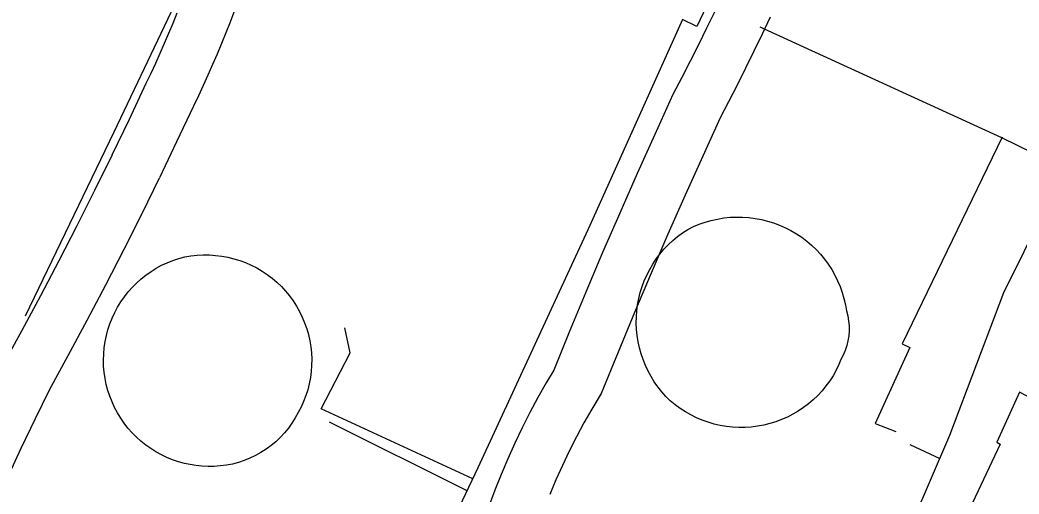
# Model space of a CAD drawing. Extents: x 3704301 to 3742427, y 506229 to 532009.
# Drawn here: x 3721668 to 3722237, y 524525 to 524795 of the extents above; entities that cross this region are included whole.
import ezdxf

# ---------------------------------------------------------------- set-up
doc = ezdxf.new("R2010")
doc.units = 0
for name, color, linetype in [('V-DOMW-TANK', 7, 'Continuous'), ('V-ROAD-CNTR', 7, 'Continuous'), ('V-UTIL-LINE', 7, 'Continuous')]:
    doc.layers.add(name, color=color, linetype=linetype)

msp = doc.modelspace()

# ---------------------------------------------------------------- linework, layer by layer
at = {"layer": 'V-DOMW-TANK'}
for points in [[(3722138.45, 524629.19), (3722139.16, 524626.43), (3722139.65, 524623.61), (3722139.91, 524620.76), (3722139.93, 524617.9), (3722139.72, 524615.04), (3722139.28, 524612.21), (3722138.6, 524609.43), (3722137.71, 524606.71), (3722136.59, 524604.07), (3722135.27, 524601.54), (3722134.13, 524598.59), (3722132.56, 524595.39), (3722130.8, 524592.28), (3722128.88, 524589.28), (3722126.77, 524586.41), (3722124.5, 524583.65), (3722122.08, 524581.04), (3722119.51, 524578.57), (3722116.8, 524576.25), (3722113.96, 524574.1), (3722110.99, 524572.11), (3722107.92, 524570.3), (3722104.75, 524568.68), (3722101.48, 524567.24), (3722098.14, 524565.99), (3722094.74, 524564.95), (3722091.27, 524564.1), (3722087.76, 524563.45), (3722084.23, 524563.01), (3722080.67, 524562.78), (3722077.1, 524562.76), (3722073.54, 524562.94), (3722070, 524563.33), (3722066.48, 524563.93), (3722063, 524564.73), (3722059.58, 524565.73), (3722056.23, 524566.93), (3722052.94, 524568.32), (3722049.75, 524569.91), (3722046.65, 524571.67), (3722043.66, 524573.62), (3722040.79, 524575.73), (3722038.05, 524578.01), (3722035.55, 524580.52), (3722033.19, 524583.16), (3722030.99, 524585.94), (3722028.96, 524588.83), (3722027.08, 524591.84), (3722025.39, 524594.95), (3722023.88, 524598.15), (3722022.55, 524601.43), (3722021.41, 524604.78), (3722020.47, 524608.2), (3722019.72, 524611.66), (3722019.17, 524615.15), (3722018.83, 524618.68), (3722018.68, 524622.21), (3722018.73, 524625.75), (3722018.99, 524629.28), (3722019.45, 524632.79), (3722020.11, 524636.27), (3722020.97, 524639.7), (3722022.02, 524643.08), (3722023.26, 524646.4), (3722024.69, 524649.64), (3722026.31, 524652.79), (3722028.1, 524655.84), (3722030.06, 524658.79), (3722032.19, 524661.61), (3722034.47, 524664.32), (3722036.91, 524666.89), (3722039.49, 524669.31), (3722042.2, 524671.58), (3722045.04, 524673.7), (3722047.99, 524675.65), (3722051.23, 524677.22), (3722054.56, 524678.6), (3722057.96, 524679.79), (3722061.42, 524680.78), (3722064.94, 524681.56), (3722068.49, 524682.14), (3722072.08, 524682.52), (3722075.68, 524682.68), (3722079.28, 524682.64), (3722082.88, 524682.39), (3722086.45, 524681.93), (3722090, 524681.27), (3722093.5, 524680.4), (3722096.94, 524679.33), (3722100.32, 524678.07), (3722103.61, 524676.61), (3722106.82, 524674.96), (3722109.93, 524673.13), (3722112.92, 524671.12), (3722115.8, 524668.95), (3722118.54, 524666.61), (3722121.15, 524664.11), (3722123.6, 524661.47), (3722125.9, 524658.7), (3722128.04, 524655.79)], [(3721792, 524542.86), (3721788.61, 524541.96), (3721785.17, 524541.29), (3721781.69, 524540.83), (3721778.19, 524540.58), (3721774.69, 524540.56), (3721771.18, 524540.75), (3721767.7, 524541.17), (3721761.22, 524542.26), (3721757.85, 524543.2), (3721754.53, 524544.33), (3721751.28, 524545.65), (3721748.12, 524547.16), (3721745.04, 524548.84), (3721742.08, 524550.71), (3721739.22, 524552.74), (3721736.48, 524554.93), (3721733.88, 524557.28), (3721731.42, 524559.78), (3721729.1, 524562.41), (3721726.94, 524565.17), (3721724.94, 524568.05), (3721723.12, 524571.04), (3721721.47, 524574.13), (3721720, 524577.32), (3721718.72, 524580.58), (3721717.63, 524583.91), (3721716.73, 524587.3), (3721716.03, 524590.74), (3721715.53, 524594.21), (3721715.23, 524597.7), (3721715.13, 524601.21), (3721715.24, 524604.71), (3721715.55, 524608.21), (3721716.06, 524611.67), (3721716.77, 524615.11), (3721717.67, 524618.49), (3721718.77, 524621.82), (3721720.06, 524625.08), (3721721.54, 524628.27), (3721723.2, 524631.35), (3721725.04, 524634.34), (3721727.04, 524637.22), (3721729.21, 524639.98), (3721731.53, 524642.6), (3721734, 524645.09), (3721736.61, 524647.44), (3721739.35, 524649.62), (3721742.22, 524651.64), (3721745.19, 524653.5), (3721748.27, 524655.18), (3721751.44, 524656.68), (3721754.69, 524657.99), (3721758.01, 524659.12), (3721761.45, 524659.92), (3721764.93, 524660.52), (3721768.43, 524660.91), (3721771.96, 524661.1), (3721775.49, 524661.08), (3721779.01, 524660.85), (3721782.51, 524660.42), (3721785.98, 524659.79), (3721789.41, 524658.95), (3721792.79, 524657.92), (3721796.1, 524656.69), (3721799.33, 524655.27), (3721802.47, 524653.66), (3721805.51, 524651.87), (3721808.44, 524649.91), (3721811.25, 524647.77), (3721813.94, 524645.48), (3721816.48, 524643.04), (3721818.88, 524640.45), (3721821.12, 524637.72), (3721823.2, 524634.87), (3721825.11, 524631.9), (3721826.84, 524628.83), (3721828.39, 524625.65), (3721829.75, 524622.4), (3721830.92, 524619.07), (3721831.89, 524615.67), (3721832.66, 524612.23), (3721833.23, 524608.75), (3721833.6, 524605.24), (3721833.76, 524601.71), (3721833.71, 524598.18), (3721833.46, 524594.66), (3721833, 524591.16), (3721832.33, 524587.7), (3721831.47, 524584.28), (3721830.41, 524580.91), (3721829.15, 524577.61), (3721827.7, 524574.39), (3721826.07, 524571.26), (3721824.39, 524568.19), (3721822.52, 524565.22), (3721820.46, 524562.38), (3721818.23, 524559.67), (3721815.84, 524557.1), (3721813.29, 524554.69), (3721810.6, 524552.45)], [(3722128.04, 524655.79), (3722130, 524652.77), (3722131.78, 524649.64), (3722133.38, 524646.41), (3722134.79, 524643.09), (3722136.01, 524639.7), (3722137.02, 524636.25), (3722137.84, 524632.74), (3722138.45, 524629.19)], [(3721810.6, 524552.45), (3721807.77, 524550.37), (3721804.82, 524548.48), (3721801.75, 524546.77), (3721798.59, 524545.27), (3721795.33, 524543.96), (3721792, 524542.86)]]:
    msp.add_lwpolyline(points, dxfattribs=at)
at = {"layer": 'V-ROAD-CNTR'}
for points in [[(3721756.97, 524798.75), (3721754.64, 524792.97), (3721752.25, 524787.22), (3721749.8, 524781.49), (3721747.28, 524775.79), (3721744.71, 524770.13), (3721742.09, 524764.51), (3721739.34, 524758.81), (3721729.72, 524738.32), (3721719.95, 524717.98)], [(3721789.4, 524799.49), (3721787.24, 524793.78), (3721784.86, 524787.69), (3721782.41, 524781.61), (3721779.89, 524775.56), (3721777.31, 524769.52), (3721774.66, 524763.53), (3721771.96, 524757.57), (3721769.2, 524751.66), (3721766.44, 524745.93), (3721756.82, 524725.45), (3721746.99, 524704.99)], [(3722063.37, 524799.81), (3722058.78, 524790.33), (3722054.12, 524780.88), (3722049.4, 524771.48), (3722044.6, 524762.13), (3722039.52, 524752.43), (3722029.18, 524729.8), (3722019.13, 524707.41), (3722009.25, 524684.94), (3721999.52, 524662.41), (3721989.95, 524639.81), (3721980.54, 524617.14), (3721971.75, 524595.52), (3721967.43, 524588.3), (3721962.62, 524579.83), (3721958.02, 524571.26), (3721953.61, 524562.59), (3721949.41, 524553.82), (3721945.42, 524544.96), (3721941.63, 524536.02), (3721938.06, 524527.01), (3721933.36, 524514.4)], [(3722095.04, 524796.6), (3722090.43, 524786.87), (3722085.74, 524777.17), (3722080.98, 524767.51), (3722076.15, 524757.89), (3722071.24, 524748.33), (3722066.48, 524739.23), (3722056.51, 524717.42), (3722046.55, 524695.22), (3722036.75, 524672.95), (3722027.1, 524650.62), (3722017.62, 524628.21), (3722008.29, 524605.74), (3721998.67, 524582.09), (3721993.35, 524573.2), (3721988.89, 524565.33), (3721984.61, 524557.37), (3721980.52, 524549.31), (3721976.62, 524541.17), (3721972.91, 524532.95), (3721969.39, 524524.64)], [(3721720.01, 524718.1), (3721710.05, 524697.85), (3721699.95, 524677.75), (3721689.66, 524657.74), (3721679.19, 524637.82), (3721668.55, 524618), (3721657.52, 524597.88)], [(3721746.93, 524704.87), (3721736.92, 524684.5), (3721726.69, 524664.15), (3721716.28, 524643.9), (3721705.69, 524623.75), (3721694.91, 524603.69), (3721684.18, 524584.11), (3721676.18, 524567.62), (3721668.14, 524550.79), (3721660.19, 524533.91)]]:
    msp.add_lwpolyline(points, dxfattribs=at)
at = {"layer": 'V-UTIL-LINE'}
for p, q in [((3721922.27, 524526.61), (3721843.88, 524565.77)), ((3722174.6, 524553.09), (3722191.62, 524545.07))]:
    msp.add_line(p, q, dxfattribs=at)
for points in [[(3722556.71, 525308.52), (3722517.72, 525223.62), (3722492.47, 525169.91), (3722498.41, 525166.45), (3722474.64, 525120.22), (3722469.89, 525122.91), (3722418.26, 525012.72), (3722362.41, 524894.24), (3722314.66, 524787.25), (3722265.71, 524681.81), (3722244.72, 524633.26), (3722263.29, 524624.46), (3722244.22, 524579.07), (3722237.1, 524582.91), (3722224.11, 524554.47), (3722226.08, 524553.32), (3722189.74, 524476.31)], [(3721829.08, 523768.64), (3721894.16, 523902.94), (3721955.38, 524031.3), (3722010.03, 524151.73), (3722013.12, 524156.09), (3722026.54, 524149.97), (3722066.29, 524237.24), (3722052.14, 524238.63), (3722099.48, 524346.8), (3722142.65, 524442.74), (3722162.91, 524487.36), (3722166.07, 524485.44), (3722197.36, 524558.46), (3722228.15, 524639.72), (3722263, 524710.05), (3722272.2, 524728.61), (3722320.35, 524834.43), (3722369.36, 524934.77), (3722415.66, 525032.32), (3722458.1, 525123.94), (3722497.03, 525213.94), (3722521.89, 525266.86)], [(3721930.08, 525172.79), (3721885.38, 525069.67), (3721827.29, 524953.42), (3721766.96, 524827.71), (3721721.01, 524731.07), (3721670.45, 524626.11)], [(3722033.19, 525030.8), (3722141.09, 524980.27), (3722076.81, 524840.96), (3722053.27, 524791.16), (3722044.96, 524795.18), (3721992.2, 524677.83), (3721928.49, 524539.7), (3721867.03, 524410.45), (3721859.04, 524389.13), (3721844.82, 524395.44), (3721838.01, 524374.73), (3721846.89, 524371.3), (3721809.56, 524292.45), (3721802.44, 524295.89), (3721788.67, 524266.25), (3721779.59, 524247.65)], [(3722263, 524710.05), (3722227, 524727.78), (3722089.2, 524790.85)], [(3722227.21, 524728.2), (3722170.16, 524610.48), (3722174.44, 524608.4), (3722154.77, 524565.07), (3722166.53, 524560.43)], [(3721925.55, 524533.52), (3721839.07, 524573.37), (3721855.77, 524605.4), (3721852.65, 524619.51)]]:
    msp.add_lwpolyline(points, dxfattribs=at)

doc.saveas('drawing.dxf')
